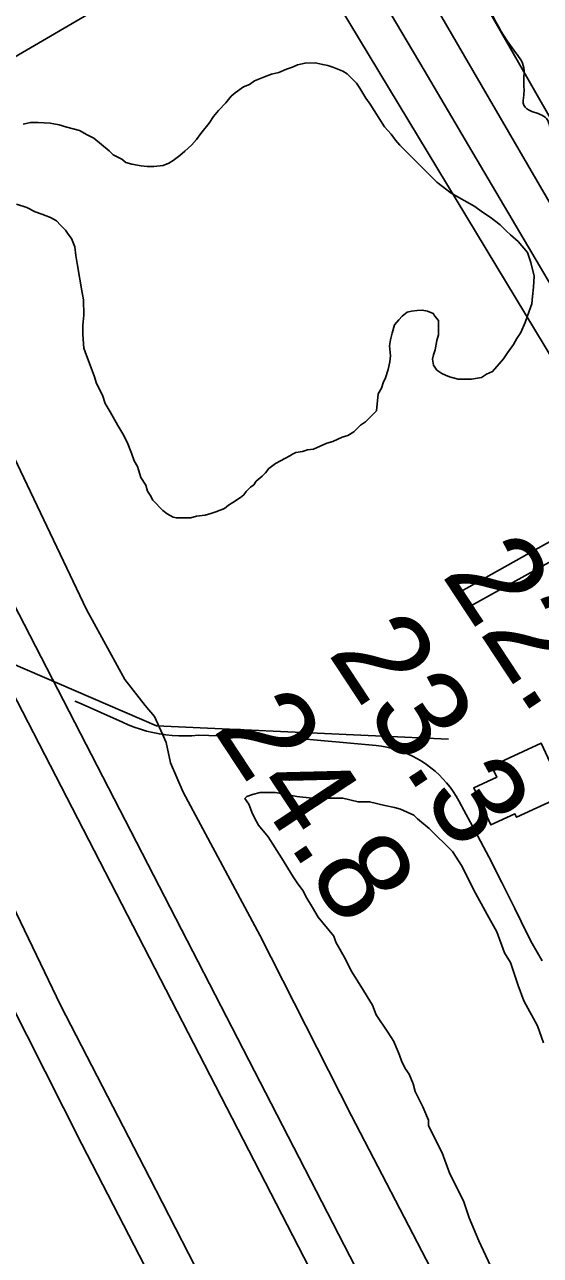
# Model space of a CAD drawing. Extents: x 3355724 to 3393621, y 594744 to 620174.
# Drawn here: x 3381173 to 3381547, y 608225 to 609116 of the extents above; entities that cross this region are included whole.
import ezdxf

# ---------------------------------------------------------------- set-up
doc = ezdxf.new("R2010")
doc.units = 0
for name, color, linetype in [('V-BLDG-OTLN', 7, 'Continuous'), ('V-CHAN-DOCK', 7, 'Continuous'), ('V-LEVE-TOET', 7, 'Continuous'), ('V-RIVR-EDGE', 7, 'Continuous'), ('V-RIVR-RANG', 7, 'Continuous'), ('V-ROAD-CNTR', 7, 'Continuous'), ('V-SITE-VEGE', 7, 'Continuous'), ('V-SURV-LINE', 7, 'Continuous'), ('V-TOPO-DPTH', 7, 'Continuous'), ('V-TOPO-MINR', 7, 'Continuous'), ('V-UTIL-LINE', 7, 'Continuous')]:
    doc.layers.add(name, color=color, linetype=linetype)

msp = doc.modelspace()

# ---------------------------------------------------------------- linework, layer by layer
at = {"layer": 'V-BLDG-OTLN'}
msp.add_lwpolyline([(3381565.18, 608558.56), (3381530.05, 608542.3), (3381528.91, 608544.76), (3381511.49, 608536.7), (3381499.09, 608563.5), (3381515.69, 608571.18), (3381511.94, 608579.27), (3381547.89, 608595.92)], close=True, dxfattribs=at)
at = {"layer": 'V-CHAN-DOCK'}
msp.add_lwpolyline([(3381654.27, 608948.33), (3381736.7, 608801.46), (3381706.7, 608784.62), (3381694.93, 608805.59), (3381497.5, 608695.67), (3381489.61, 608705.79), (3381687.51, 608816.7), (3381622.89, 608931.58), (3381654.27, 608948.33)], dxfattribs=at)
at = {"layer": 'V-LEVE-TOET'}
for points in [[(3381005.22, 609109.23), (3381046.89, 609025.84), (3381051.44, 609020.44), (3381064.32, 609005.83), (3381084.61, 608974.17), (3381096.36, 608939.42), (3381104.39, 608918.08), (3381158.56, 608818.18), (3381218.34, 608692.65), (3381246.03, 608642.09), (3381260.77, 608623.22), (3381267.52, 608615.31), (3381273.46, 608602.32), (3381276.15, 608596.42), (3381279.27, 608581.78), (3381288.52, 608560.45), (3381343.92, 608456.89), (3381410.44, 608325.89), (3381486.79, 608179.07)], [(3381329.98, 608152.74), (3381264.08, 608281.29), (3381199.43, 608406.19), (3381138.43, 608532.93), (3381089.78, 608626.76), (3381071.88, 608672.47), (3381061.18, 608691.42), (3381036.8, 608734.6), (3380997.41, 608807.1), (3380964.18, 608866.18), (3380954.35, 608879.57), (3380941.41, 608905.77), (3380929.69, 608933.81), (3380924.76, 608944.78), (3380914.02, 608966.37), (3380864.52, 609066.23)]]:
    msp.add_lwpolyline(points, dxfattribs=at)
at = {"layer": 'V-RIVR-EDGE'}
msp.add_spline([(3375380.82, 618352.84), (3375420.27, 618323.73), (3375445.07, 618301.37), (3375471.34, 618279.74), (3375501.25, 618255.17), (3375536.28, 618227.67), (3375549.03, 618211.92), (3375559.98, 618204.95), (3375576.4, 618194.3), (3375599.75, 618175.24), (3375638.78, 618140.78), (3375656.28, 618122.46), (3375673.42, 618104.87), (3375771.52, 618011.41), (3375800.34, 617985.75), (3375821.85, 617963.4), (3375844.09, 617941.05), (3375861.61, 617929.67), (3375882.4, 617909.52), (3375904.26, 617880.22), (3375960.43, 617832.56), (3375992.15, 617799.58), (3376041.01, 617748.28), (3376074.55, 617712.01), (3376185.41, 617603.17), (3376226.98, 617561.76), (3376338.57, 617455.84), (3376381.97, 617411.87), (3376437.4, 617359.09), (3376479.69, 617314.75), (3376500.1, 617289.48), (3376531.46, 617257.97), (3376571.57, 617217.29), (3376620.05, 617160.14), (3376637.9, 617137.07), (3376661.24, 617115.08), (3376679.48, 617098.95), (3376697.71, 617079.53), (3376717.03, 617058.28), (3376731.6, 617036.68), (3376745.46, 617023.12), (3376758.95, 617009.2), (3376794.67, 616969.63), (3376867.2, 616883.18), (3376881.79, 616866.69), (3376901.83, 616843.98), (3376931.38, 616817.22), (3376968.56, 616773.26), (3377038.17, 616690.11), (3377066.96, 616652.75), (3377087.74, 616632.96), (3377103.06, 616618.67), (3377120.92, 616596.33), (3377186.51, 616512.45), (3377216.03, 616475.46), (3377255.39, 616427.84), (3377303.85, 616366.31), (3377369.46, 616288.29), (3377405.91, 616245.79), (3377491.52, 616128.6), (3377526.12, 616075.88), (3377552.72, 616041.09), (3377626.7, 615950.25), (3377654.4, 615916.18), (3377678.45, 615886.15), (3377699.95, 615857.22), (3377777.92, 615752.48), (3377803.06, 615722.81), (3377843.53, 615678.11), (3377867.95, 615650.27), (3377881.43, 615631.96), (3377905.48, 615598.27), (3377926.6, 615565.68), (3377940.8, 615543.35), (3377958.65, 615518.81), (3377971.76, 615499.4), (3377982.68, 615481.47), (3378059.55, 615375.27), (3378094.52, 615325.1), (3378126.94, 615277.13), (3378185.17, 615175.73), (3378207.01, 615135.1), (3378307.9, 614987.17), (3378349.41, 614923.1), (3378390.94, 614864.14), (3378419.72, 614826.42), (3378449.24, 614789.42), (3378467.07, 614756.12), (3378482.35, 614726.47), (3378509.65, 614679.24), (3378546.06, 614621.03), (3378577.36, 614566.49), (3378597.73, 614524.77), (3378622.46, 614473.89), (3378650.12, 614424.48), (3378694.9, 614351.25), (3378714.91, 614311), (3378749.11, 614248.04), (3378759.68, 614232.66), (3378776.79, 614205.93), (3378791.7, 614172.99), (3378807.69, 614137.86), (3378844.81, 614066.85), (3378863.71, 614025.13), (3378885.92, 613990.72), (3378900.11, 613964), (3378916.5, 613936.54), (3378929.25, 613918.23), (3379005.71, 613794.85), (3379023.17, 613762.64), (3379028.99, 613751.66), (3379038.1, 613737.75), (3379055.97, 613721.98), (3379063.26, 613712.46), (3379072.71, 613690.14), (3379096.69, 613633.42), (3379107.6, 613608.17), (3379127.6, 613568.28), (3379150.17, 613527.28), (3379171.28, 613493.23), (3379216.04, 613409.41), (3379256.8, 613334.37), (3379314.98, 613211.4), (3379346.24, 613141.14), (3379363.68, 613098.33), (3379415.72, 613001.69), (3379435.35, 612957.78), (3379449.52, 612923.75), (3379470.62, 612881.66), (3379540.48, 612750.98), (3379564.86, 612706.33), (3379589.61, 612660.57), (3379652.22, 612553.68), (3379662.4, 612530.99), (3379662.74, 612523.68), (3379672.94, 612508.3), (3379687.86, 612480.85), (3379704.23, 612446.81), (3379704.94, 612442.05), (3379706.03, 612437.3), (3379717.66, 612409.12), (3379731.49, 612386.43), (3379735.12, 612376.91), (3379746.04, 612354.95), (3379762.07, 612334.44), (3379789.38, 612291.97), (3379802.84, 612266.35), (3379843.96, 612191.31), (3379872.71, 612135.68), (3379896.37, 612098.33), (3379901.45, 612082.97), (3379906.5, 612054.81), (3379909.41, 612046.76), (3379918.88, 612032.84), (3379935.28, 612013.06), (3379944.73, 611991.47), (3379953.43, 611964.03), (3379958.89, 611953.42), (3379967.28, 611946.09), (3379978.56, 611926.69), (3379993.48, 611899.96), (3380009.51, 611874.34), (3380070.27, 611759.4), (3380080.8, 611731.23), (3380088.07, 611713.3), (3380095.7, 611697.56), (3380112.46, 611674.13), (3380124.83, 611651.8), (3380123.72, 611645.22), (3380124.79, 611635.35), (3380137.16, 611610.46), (3380148.81, 611592.52), (3380155.02, 611587.75), (3380167.04, 611570.54), (3380177.58, 611546.39), (3380195.78, 611514.17), (3380214.71, 611483.42), (3380224.53, 611465.85), (3380228.15, 611449.39), (3380233.59, 611432.56), (3380253.97, 611395.96), (3380276.52, 611349.11), (3380293.96, 611306.3), (3380320.89, 611258.71), (3380341.28, 611224.67), (3380352.57, 611207.46), (3380364.6, 611196.1), (3380367.14, 611187.68), (3380368.95, 611179.64), (3380378.42, 611166.45), (3380389, 611155.46), (3380388.98, 611149.98), (3380391.14, 611136.81), (3380399.14, 611120.71), (3380419.9, 611089.58), (3380436.68, 611073.46), (3380444.33, 611062.84), (3380443.95, 611058.82), (3380442.84, 611052.97), (3380446.48, 611044.92), (3380459.96, 611025.88), (3380464.31, 611010.88), (3380471.21, 610992.22), (3380486.47, 610958.19), (3380519.26, 610912.78), (3380526.88, 610891.19), (3380537.4, 610858.27), (3380551.57, 610822.77), (3380593.77, 610740.06), (3380615.24, 610699.43), (3380640.74, 610663.54), (3380652.38, 610642.31), (3380663.65, 610615.23), (3380668, 610601.33), (3380674.19, 610590.71), (3380692.06, 610574.95), (3380702.63, 610562.49), (3380712.46, 610543.83), (3380727.72, 610509.79), (3380735.35, 610487.84), (3380741.14, 610466.26), (3380745.88, 610461.13), (3380752.82, 610456.36), (3380760.47, 610445.74), (3380779.75, 610409.14), (3380795.75, 610376.2), (3380801.59, 610370.34), (3380807.42, 610366.3), (3380811.79, 610355.69), (3380812.49, 610344.36), (3380817.94, 610330.45), (3380829.23, 610313.24), (3380839.05, 610293.84), (3380846.35, 610289.44), (3380854.01, 610282.84), (3380859.1, 610273.69), (3380867.1, 610253.93), (3380868.55, 610249.54), (3380877.66, 610239.65), (3380887.13, 610223.91), (3380896.59, 610208.53), (3380899.85, 610194.27), (3380899.84, 610190.24), (3380906.05, 610188.77), (3380912.99, 610185.09), (3380918.45, 610177.04), (3380918.43, 610171.19), (3380918.42, 610164.61), (3380918.4, 610157.66), (3380926.06, 610151.8), (3380935.54, 610140.81), (3380947.18, 610118.84), (3380956.29, 610103.83), (3380965.04, 610094.67), (3380973.4, 610078.94), (3380975.21, 610070.16), (3380981.77, 610062.1), (3380992.71, 610052.93), (3380996.72, 610044.88), (3380999.97, 610032.08), (3380999.95, 610022.94), (3381003.22, 610013.06), (3381010.15, 610006.83), (3381018.91, 610001.33), (3381025.83, 609991.44), (3381035.3, 609976.79), (3381052.05, 609952.26), (3381064.06, 609932.49), (3381081.17, 609901.74), (3381081.14, 609891.87), (3381086.58, 609872.85), (3381093.84, 609850.9), (3381104.02, 609830.4), (3381125.49, 609791.6), (3381152.44, 609750.23), (3381171.02, 609723.86), (3381189.57, 609687.99), (3381212.13, 609645.9), (3381231.43, 609613.32), (3381244.14, 609581.49), (3381257.94, 609543.07), (3381275.04, 609509.4), (3381303.06, 609460.34), (3381339.81, 609389.7), (3381375.86, 609334.05), (3381398.43, 609297.8), (3381410.81, 609276.57), (3381420.3, 609271.8), (3381423.22, 609268.13), (3381426.13, 609261.55), (3381429.78, 609259.34), (3381434.89, 609258.6), (3381439.64, 609256.39), (3381499.34, 609155.72), (3381528.08, 609097.89), (3381535.35, 609085.08), (3381535.33, 609077.04), (3381535.31, 609065.34), (3381535.29, 609058.03), (3381541.13, 609053.63), (3381551.71, 609048.49), (3381554.98, 609039.7), (3381564.07, 609020.67), (3381586.27, 608978.95), (3381604.83, 608944.17), (3381620.11, 608915.26), (3381628.49, 608903.54), (3381636.88, 608898.4), (3381651.08, 608874.6), (3381663.08, 608850.81), (3381678.38, 608829.21), (3381690.77, 608814.56), (3381704.61, 608790.4), (3381708.22, 608774.67), (3381710.37, 608757.85), (3381710.35, 608748.71), (3381708.5, 608737.75), (3381708.12, 608732.26), (3381711.37, 608718), (3381715.71, 608697.15), (3381717.88, 608689.84), (3381723.34, 608678.49), (3381733.53, 608661.65), (3381741.56, 608656.51), (3381747.03, 608652.48), (3381752.87, 608648.08), (3381759.82, 608648.06), (3381763.47, 608646.95), (3381765.65, 608640.74), (3381769.29, 608633.42), (3381776.21, 608626.45), (3381784.62, 608624.97), (3381791.56, 608623.86), (3381802.13, 608612.86), (3381808.33, 608607.36), (3381820.72, 608590.88), (3381831.67, 608582.82), (3381840.78, 608572.56), (3381857.51, 608537.79), (3381870.22, 608504.13), (3381876.02, 608481.45), (3381884.75, 608464.98), (3381898.59, 608444.11), (3381913.54, 608430.18), (3381932.09, 608392.48), (3381960.83, 608337.21), (3381973.56, 608310.86), (3381973.55, 608307.21), (3381972.8, 608299.9), (3381972.79, 608295.14), (3381974.97, 608287.83), (3381977.88, 608282.34), (3381985.91, 608277.2), (3381990.28, 608270.98), (3381997.19, 608259.26), (3382005.93, 608242.42), (3382015.74, 608221.2), (3382031.03, 608193.01), (3382044.49, 608168.85), (3382063.05, 608134.08), (3382080.13, 608094.92), (3382096.49, 608059.06), (3382116.86, 608016.61), (3382135.05, 607983.3), (3382154.33, 607945.23), (3382180.52, 607889.97), (3382186.33, 607875.7), (3382201.59, 607836.91), (3382211, 607801.06), (3382218.99, 607778.02), (3382226.27, 607767.03), (3382233.56, 607756.78), (3382247.73, 607722.75), (3382259, 607698.23), (3382261.54, 607688.35), (3382266.62, 607674.81), (3382271, 607670.42), (3382277.91, 607659.43), (3382286.29, 607646.25), (3382288.82, 607636.74), (3382293.54, 607621.01), (3382300.43, 607600.89), (3382310.61, 607578.93), (3382319.72, 607565.75), (3382337.93, 607536.82), (3382350.3, 607516.32), (3382357.57, 607499.12), (3382366.3, 607481.92), (3382374.32, 607469.47), (3382380.88, 607463.97), (3382386.73, 607463.23), (3382390.75, 607463.22), (3382394.4, 607459.92), (3382404.95, 607439.06), (3382412.58, 607420.03), (3382419.09, 607395.52), (3382431.81, 607365.52), (3382444.54, 607336.97), (3382461.28, 607305.86), (3382481.64, 607263.77), (3382528.25, 607190.18), (3382546.82, 607161.62), (3382558.1, 607140.03), (3382565.37, 607121.36), (3382577.74, 607099.04), (3382593.75, 607069.75), (3382609.41, 607044.12), (3382624.34, 607021.42), (3382632.36, 607011.17), (3382645.48, 606997.98), (3382659.35, 606986.98), (3382671.37, 606972.69), (3382685.21, 606951.82)], degree=3, dxfattribs=at)
at = {"layer": 'V-ROAD-CNTR'}
for points in [[(3380148.88, 610102.5), (3380389.93, 609802.37), (3380508.29, 609655.34), (3380542.68, 609607.6), (3380570.85, 609570.68), (3380596.28, 609521.99), (3380647.4, 609415.29), (3380753, 609211.39), (3380888.76, 608941.49), (3381042.24, 608646.99), (3381214.87, 608305.4), (3381260.42, 608217.59), (3381297.99, 608144.55), (3381343.53, 608057.89), (3381393.31, 607969.14), (3381490.26, 607824.12), (3381778.24, 607402.77), (3382114.25, 606889.46)], [(3381480.75, 608598.84), (3381269.14, 608608.55), (3381163.37, 608654.01), (3381059.23, 608716.4), (3381049.31, 608717.52), (3381010.63, 608707.65)], [(3381209.79, 608626.37), (3381213.13, 608625.04), (3381244.33, 608611.13), (3381248.62, 608609.23), (3381252.99, 608607.52), (3381257.44, 608606), (3381261.95, 608604.69), (3381266.52, 608603.57), (3381271.15, 608602.66), (3381273.46, 608602.32), (3381275.81, 608601.96), (3381280.5, 608601.47), (3381285.2, 608601.19), (3381289.92, 608601.12), (3381294.63, 608601.25), (3381299.33, 608601.6), (3381369.56, 608599.46), (3381428.21, 608594.22), (3381432.13, 608593.71), (3381436.02, 608592.99), (3381439.87, 608592.08), (3381443.67, 608590.98), (3381447.4, 608589.68), (3381451.07, 608588.2), (3381454.66, 608586.52), (3381458.15, 608584.67), (3381461.55, 608582.64), (3381464.83, 608580.44), (3381468.01, 608578.08), (3381471.06, 608575.56), (3381473.97, 608572.88), (3381476.74, 608570.06), (3381479.37, 608567.1), (3381481.84, 608564.01), (3381484.15, 608560.8), (3381486.3, 608557.48), (3381488.27, 608554.05), (3381490.06, 608550.52), (3381500.07, 608532.09), (3381509.88, 608513.55), (3381519.49, 608494.9), (3381528.9, 608476.15), (3381538.1, 608457.31), (3381541.4, 608450.84), (3381544.88, 608444.47), (3381548.54, 608438.2)]]:
    msp.add_lwpolyline(points, dxfattribs=at)
at = {"layer": 'V-SITE-VEGE'}
for points in [[(3381172.36, 609044.41), (3381177.85, 609045.65), (3381183.34, 609045.68), (3381191.89, 609045.1), (3381198.62, 609043.91), (3381204.12, 609042.1), (3381213.29, 609039.7), (3381218.8, 609036.67), (3381223.69, 609034.25), (3381234.73, 609025.14), (3381237.79, 609022.1), (3381243.91, 609019.07), (3381246.97, 609016.64), (3381251.25, 609015.44), (3381257.98, 609014.25), (3381262.25, 609013.66), (3381267.14, 609013.68), (3381273.85, 609014.32), (3381278.12, 609016.17), (3381281.16, 609018.01), (3381286.03, 609021.7), (3381289.68, 609024.77), (3381294.55, 609029.06), (3381298.19, 609033.35), (3381301.23, 609037.64), (3381307.3, 609044.99), (3381310.33, 609049.89), (3381313.98, 609054.18), (3381319.45, 609059.7), (3381323.09, 609064.6), (3381326.13, 609067.06), (3381332.22, 609071.36), (3381336.49, 609073.21), (3381340.14, 609075.66), (3381347.45, 609078.75), (3381352.33, 609080.6), (3381357.82, 609081.85), (3381363.31, 609084.31), (3381367.57, 609085.55), (3381371.23, 609087.4), (3381376.72, 609088.65), (3381384.05, 609088.68), (3381389.55, 609087.48), (3381393.22, 609086.89), (3381396.89, 609085.68), (3381404.23, 609082.66), (3381407.29, 609080.84), (3381414.03, 609074.15), (3381416.49, 609070.5), (3381420.79, 609063.19), (3381423.87, 609058.93), (3381434.32, 609042.49), (3381439.23, 609037.01), (3381442.3, 609032.75), (3381445.37, 609029.1), (3381465.6, 609009.04), (3381472.35, 609002.35), (3381482.77, 608994.46), (3381499.91, 608984.77)], [(3381225.68, 608856.57), (3381223.83, 608862.06), (3381218.27, 608876.69), (3381216.41, 608882.17), (3381215.76, 608891.94), (3381215.73, 608898.66), (3381216.31, 608905.99), (3381216.26, 608916.98), (3381215.01, 608923.69), (3381211.88, 608941.99), (3381210.63, 608949.32), (3381209.99, 608955.42), (3381207.52, 608961.52), (3381205.07, 608964.56), (3381203.22, 608967.6), (3381199.54, 608971.25), (3381196.48, 608974.29), (3381192.19, 608976.71), (3381186.07, 608979.13), (3381181.18, 608980.94), (3381175.06, 608983.97), (3381167.72, 608986.38)], [(3381499.91, 608984.77), (3381505.42, 608980.51), (3381510.93, 608976.88), (3381518.28, 608971.41), (3381522.57, 608967.16), (3381525.64, 608964.12), (3381531.16, 608959.25), (3381537.91, 608951.35), (3381540.38, 608944.03), (3381542.87, 608934.27), (3381542.29, 608926.33)], [(3381542.29, 608926.33), (3381541.71, 608919.61), (3381541.12, 608914.11), (3381538.11, 608905.55), (3381536.3, 608900.66), (3381533.27, 608893.32), (3381530.24, 608889.03), (3381527.82, 608884.74), (3381523.57, 608878.62), (3381520.54, 608874.33), (3381517.5, 608870.66), (3381512.64, 608865.14), (3381508.37, 608863.29), (3381504.72, 608860.83), (3381497.39, 608859.58), (3381487.62, 608859.54), (3381481.51, 608861.34), (3381478.45, 608862.55), (3381476, 608863.76), (3381472.33, 608866.19), (3381469.87, 608869.84), (3381469.25, 608874.11), (3381469.84, 608877.17), (3381471.05, 608880.84), (3381472.24, 608887.56), (3381473.44, 608891.84), (3381473.42, 608896.72), (3381473.4, 608902.22), (3381470.94, 608905.26), (3381469.71, 608907.09), (3381465.43, 608908.9), (3381461.76, 608909.49), (3381458.1, 608909.48), (3381453.83, 608908.85), (3381450.78, 608908.23), (3381447.13, 608905.16), (3381444.7, 608902.7), (3381441.66, 608899.03), (3381439.85, 608892.91), (3381438.65, 608888.02), (3381438.06, 608883.75), (3381438.7, 608876.42), (3381438.11, 608872.14), (3381436.92, 608866.64), (3381435.11, 608860.53), (3381433.29, 608856.86), (3381432.09, 608853.19), (3381429.66, 608848.9), (3381428.5, 608836.69), (3381420.59, 608828.71), (3381416.94, 608826.26), (3381412.08, 608821.35), (3381407.81, 608818.89), (3381403.54, 608817.65), (3381396.84, 608814.57), (3381392.57, 608813.33), (3381382.82, 608809.01), (3381378.55, 608808.38), (3381374.89, 608807.14), (3381370.01, 608806.51), (3381367.57, 608805.28), (3381365.74, 608804.05), (3381362.09, 608802.2), (3381359.04, 608800.36), (3381355.39, 608798.51), (3381350.52, 608794.83), (3381348.09, 608791.76), (3381345.66, 608789.31), (3381341.4, 608785.63), (3381339.58, 608783.18), (3381337.14, 608781.34), (3381334.1, 608778.27), (3381332.28, 608775.82), (3381329.85, 608773.97), (3381324.37, 608770.29), (3381321.32, 608768.44), (3381318.28, 608765.99), (3381312.19, 608763.52), (3381308.53, 608762.28), (3381304.26, 608761.04), (3381298.16, 608760.41), (3381293.89, 608759.17), (3381283.5, 608759.12), (3381281.06, 608759.72), (3381276.78, 608762.15), (3381273.71, 608764.58), (3381266.35, 608771.87), (3381264.51, 608775.53), (3381262.66, 608778.57), (3381261.42, 608782.84), (3381257.73, 608788.32), (3381255.25, 608796.24), (3381252.8, 608800.51), (3381250.94, 608806), (3381247.85, 608813.92), (3381244.77, 608820.01), (3381241.08, 608826.1), (3381235.54, 608835.85), (3381231.85, 608841.94), (3381230, 608848.04), (3381225.68, 608856.57)], [(3381511.24, 608217.24), (3381502.82, 608235.29), (3381495.79, 608251.95), (3381491.57, 608264.45), (3381481.75, 608283.87), (3381476.12, 608299.15), (3381466.29, 608318.58), (3381466.28, 608322.75), (3381462.06, 608332.47), (3381456.45, 608343.57), (3381455.04, 608349.13), (3381452.23, 608356.07), (3381449.43, 608360.23), (3381446.62, 608365.78), (3381445.21, 608369.95), (3381441, 608379.67), (3381436.79, 608386.6), (3381428.39, 608399.08), (3381425.58, 608406.03), (3381417.18, 608419.9), (3381410.17, 608431), (3381405.96, 608439.32), (3381398.96, 608451.81), (3381397.55, 608455.98), (3381386.36, 608469.84), (3381382.16, 608476.77), (3381377.96, 608483.71), (3381375.15, 608489.26), (3381370.96, 608494.8), (3381368.16, 608498.97), (3381359.75, 608512.84), (3381349.95, 608528.09), (3381342.96, 608536.41), (3381341.55, 608539.18), (3381338.75, 608544.74), (3381335.93, 608551.68), (3381333.14, 608555.84), (3381334.52, 608557.23), (3381338.69, 608558.64), (3381344.25, 608560.06), (3381347.03, 608560.07), (3381355.37, 608560.11), (3381370.68, 608557.39), (3381381.81, 608556.05), (3381388.77, 608556.08), (3381401.29, 608556.13), (3381404.07, 608556.15), (3381415.21, 608553.41), (3381423.55, 608553.45), (3381434.69, 608550.71), (3381441.65, 608549.35), (3381445.83, 608547.98), (3381455.58, 608543.85), (3381458.38, 608541.08), (3381466.75, 608534.17)], [(3381466.75, 608534.17), (3381483.52, 608517.55), (3381490.52, 608506.45), (3381498.94, 608489.8), (3381508.75, 608471.76), (3381515.76, 608459.27), (3381521.39, 608443.99), (3381525.59, 608437.06), (3381531.23, 608420.39), (3381535.45, 608409.29), (3381545.26, 608391.25), (3381549.49, 608378.75)]]:
    msp.add_lwpolyline(points, dxfattribs=at)
at = {"layer": 'V-SURV-LINE'}
for points in [[(3381034.68, 608950.19), (3381482.54, 608082.34)], [(3381455.89, 608068.57), (3381008.02, 608936.43)]]:
    msp.add_lwpolyline(points, dxfattribs=at)
at = {"layer": 'V-TOPO-DPTH'}
msp.add_lwpolyline([(3382096.16, 608009.28), (3381963.35, 608254), (3381920.51, 608332.74), (3381877.56, 608411.42), (3381834.45, 608490.02), (3381791.24, 608568.55), (3381734.69, 608671.06), (3381719.6, 608698.26), (3381704.42, 608725.41), (3381689.1, 608752.49), (3381673.7, 608779.51), (3381638.17, 608841.47), (3381604.88, 608899.41), (3381571.52, 608957.31), (3381538.05, 609015.14), (3381504.51, 609072.93), (3381345.67, 609346.01)], dxfattribs=at)
at = {"layer": 'V-TOPO-MINR'}
for points in [[(3380902.1, 609969.88), (3381273.88, 609341.84), (3381274.86, 609340.19), (3381276.83, 609336.9), (3381277.81, 609335.25), (3381279.78, 609331.97), (3381280.77, 609330.33), (3381281.76, 609328.68), (3381656.54, 608707.85), (3381659.58, 608702.77), (3381662.6, 608697.67), (3381665.58, 608692.55), (3381668.53, 608687.42), (3381681.06, 608665.45), (3381690.08, 608649.23), (3381698.86, 608632.89), (3381707.29, 608616.36), (3381715.49, 608599.71), (3381717.04, 608596.47), (3382016.57, 607963.95)], [(3381081.16, 609889.43), (3381342.49, 609420.09), (3381344.45, 609416.56), (3381346.41, 609413.04), (3381348.37, 609409.51), (3381350.33, 609405.98), (3381353.37, 609400.48), (3381353.81, 609399.7), (3381356.14, 609395.56), (3381356.27, 609395.32), (3381691.49, 608809.67), (3381697.89, 608798.43), (3381704.26, 608787.17), (3381710.58, 608775.89), (3381716.87, 608764.58), (3381723.11, 608753.26), (3381729.32, 608741.91), (3381735.49, 608730.54), (3381741.64, 608719.16), (3381886.02, 608450.28), (3381925.47, 608376.85), (3381964.92, 608303.42), (3382004.39, 608230), (3382043.87, 608156.59)], [(3381134.81, 609644.4), (3381267.7, 609415.27), (3381284.66, 609386.11), (3381301.67, 609356.97), (3381318.75, 609327.88), (3381335.87, 609298.82), (3381366.17, 609247.56), (3381398.47, 609192.88), (3381430.76, 609138.2), (3381463.03, 609083.51), (3381495.3, 609028.81), (3381664.48, 608741.92), (3381673.54, 608726.43), (3381682.55, 608710.9), (3381691.46, 608695.32), (3381700.31, 608679.71), (3381735.93, 608616.36), (3381762.32, 608568.93), (3381788.42, 608521.33), (3381814.06, 608473.49), (3381839.41, 608425.49), (3381915.63, 608279.48), (3381932.09, 608247.6), (3381948.36, 608215.61)], [(3381345.67, 609346.01), (3381504.51, 609072.93), (3381538.05, 609015.14), (3381571.52, 608957.31), (3381604.88, 608899.41), (3381638.17, 608841.47), (3381673.7, 608779.51), (3381689.1, 608752.49), (3381704.42, 608725.41), (3381719.6, 608698.26), (3381734.69, 608671.06), (3381791.24, 608568.55), (3381834.45, 608490.02), (3381877.56, 608411.42), (3381920.51, 608332.74), (3381963.35, 608254), (3382096.16, 608009.28)]]:
    msp.add_lwpolyline(points, dxfattribs=at)
at = {"layer": 'V-UTIL-LINE'}
msp.add_line((3381001.44, 608996.72), (3384212.16, 610872.98), dxfattribs=at)

# ---------------------------------------------------------------- texts
at = {"layer": 'V-RIVR-RANG'}
for s, p in [('22.6', (3381475.11, 608718.08)), ('23.3', (3381392.78, 608661.28)), ('24.8', (3381309.44, 608606.02))]:
    msp.add_text(s, height=67, rotation=303.40833, dxfattribs=at).set_placement(p)

doc.saveas('drawing.dxf')
